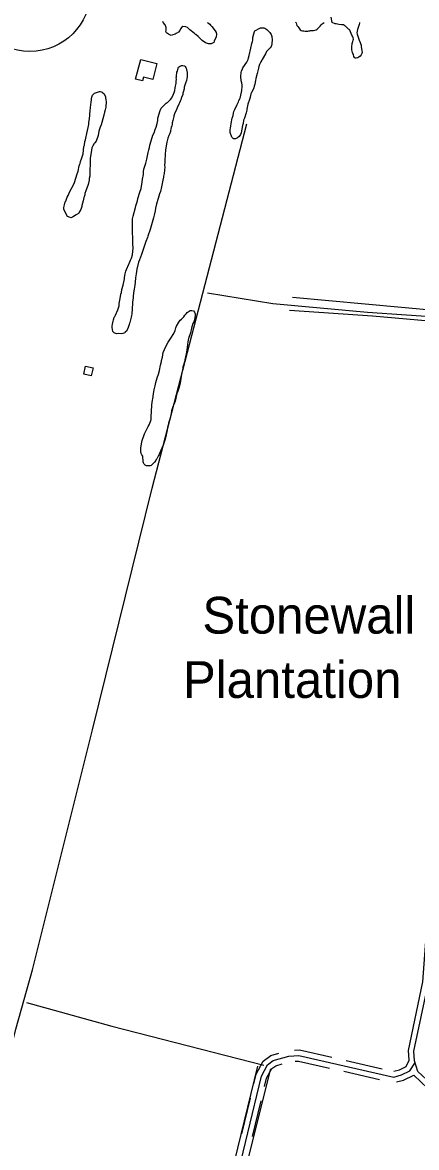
# Model space of a CAD drawing. Extents: x 3219052 to 3256913, y 800770 to 826146.
# Drawn here: x 3226073 to 3227146, y 808063 to 811124 of the extents above; entities that cross this region are included whole.
import ezdxf

# ---------------------------------------------------------------- set-up
doc = ezdxf.new("R2010")
doc.units = 0
for name, color, linetype in [('V-BLDG-IDEN', 7, 'Continuous'), ('V-BLDG-OTLN', 7, 'Continuous'), ('V-DTCH-CNTR', 7, 'Continuous'), ('V-ROAD-CNTR', 7, 'Continuous'), ('V-ROAD-IDEN', 7, 'Continuous'), ('V-SITE-VEGE', 7, 'Continuous'), ('V-TOPO-SHOR', 7, 'Continuous')]:
    doc.layers.add(name, color=color, linetype=linetype)

msp = doc.modelspace()

# ---------------------------------------------------------------- linework, layer by layer
at = {"layer": 'V-BLDG-OTLN'}
for points in [[(3226394.8, 811023.7), (3226438.8, 811012.4), (3226427.5, 810968.5), (3226402.5, 810974.9), (3226399.9, 810965.1), (3226381, 810970)], [(3226240, 810167.2), (3226244.8, 810189), (3226265.1, 810184.5), (3226260.2, 810162.7)]]:
    msp.add_lwpolyline(points, close=True, dxfattribs=at)
at = {"layer": 'V-DTCH-CNTR'}
for points in [[(3227330.5, 810312.8), (3227011.7, 810335.3), (3226754.5, 810358.6), (3226576.8, 810387.4)], [(3226084.2, 808457.1), (3226315.8, 808392.8), (3226730, 808286.8)]]:
    msp.add_lwpolyline(points, dxfattribs=at)
at = {"layer": 'V-ROAD-CNTR'}
for points in [[(3227125.2, 808301), (3227123.5, 808326.6), (3227162.9, 808514.1), (3227188.8, 808869.3), (3227230.8, 809334.5), (3227267.1, 809724.9), (3227293.3, 810001.1), (3227317.4, 810283.3), (3227336.1, 810572.3), (3227357.2, 810825.6), (3227369.4, 810939.1), (3227386.7, 811085.7), (3227387.5, 811139.6), (3227384.4, 811166.8), (3227386.4, 811205)], [(3227469, 806476.2), (3227483.2, 806550.6), (3227684.9, 807445.7), (3227820.4, 808029.8), (3227819.4, 808040.9), (3227815.8, 808053.5), (3227813.5, 808061.2), (3227794.2, 808073.8), (3227307.2, 808196.8), (3227184.6, 808236.8), (3227148.9, 808270.1), (3227140.4, 808298.5), (3227138.6, 808325.5), (3227177.8, 808512), (3227203.8, 808868.1), (3227245.7, 809333.1), (3227282, 809723.5), (3227308.2, 809999.7), (3227332.4, 810282.2), (3227351.1, 810571.2), (3227372.2, 810824.2), (3227384.3, 810937.4), (3227401.7, 811084.8), (3227402.5, 811140.3)], [(3226813.4, 808327.6), (3226826.8, 808328.3), (3226915.3, 808308.3)], [(3226218.8, 806182.7), (3226300.2, 806509.7), (3226437.6, 807074.5), (3226574.7, 807640.7), (3226723.5, 808257.3), (3226739.7, 808287.8), (3226755.8, 808299.3), (3226797.9, 808311.8), (3226825.5, 808313.2), (3227083.6, 808254.7), (3227105, 808260.4), (3227127.5, 808271.5), (3227141, 808292.1)], [(3226702.9, 808236.1), (3226709.4, 808262.7), (3226728.1, 808298), (3226749.1, 808313), (3226770.9, 808319.4)], [(3226815, 808297.7), (3226824.3, 808298.1), (3226908.7, 808279)], [(3226954.3, 808299.4), (3227051.8, 808277.3)], [(3227083.6, 808270.2), (3227099.7, 808274.5), (3227117.2, 808283.1), (3227125.2, 808301)], [(3226732.1, 808229.1), (3226737.6, 808252), (3226751.3, 808277.6), (3226762.5, 808285.6), (3226779.5, 808290.7)], [(3226947.7, 808270.2), (3227045.2, 808248)], [(3227091.4, 808241.2), (3227110.3, 808246.3), (3227137.9, 808259.9)], [(3227454.2, 806479), (3227468.6, 806553.7), (3227670.3, 807449), (3227805.2, 808030.9), (3227804.6, 808038.2), (3227801.4, 808049.3), (3227800.7, 808051.7), (3227788.1, 808059.9), (3227303, 808182.4), (3227176.8, 808223.5), (3227137.9, 808259.9)], [(3226670.1, 808100), (3226693.6, 808197.2)], [(3226699.3, 808093), (3226722.7, 808190.2)]]:
    msp.add_lwpolyline(points, dxfattribs=at)
at = {"layer": 'V-ROAD-IDEN'}
msp.add_circle((3226092.9, 811210), 165, dxfattribs=at)
at = {"layer": 'V-SITE-VEGE'}
for points in [[(3226575.8, 811124.4), (3226579.6, 811121.9), (3226582.5, 811119.4), (3226585.1, 811116.8), (3226588, 811113.4), (3226597.7, 811101.1), (3226599.8, 811096.5), (3226601.1, 811092.2), (3226601.1, 811090.1), (3226600.2, 811086.7), (3226599.8, 811084.6), (3226595.1, 811072.8), (3226593.4, 811069.8), (3226590, 811067.7), (3226587, 811066), (3226582.8, 811065.6), (3226579, 811066.1), (3226576.9, 811066.9), (3226573.9, 811067.8), (3226571.4, 811068.6), (3226562.5, 811075), (3226556.6, 811080.1), (3226551.1, 811085.6), (3226545.2, 811091.1), (3226542.7, 811092.4), (3226540.6, 811094.5), (3226528.8, 811104.3), (3226524.1, 811108.5), (3226522, 811110.2), (3226517.8, 811111.9), (3226509.3, 811113.2), (3226506.4, 811111.5), (3226503, 811106.5), (3226501.7, 811102.3), (3226497.9, 811098), (3226491.5, 811094.2), (3226488.5, 811092.1), (3226482.6, 811090), (3226477.5, 811088.8), (3226474.2, 811090.5), (3226470.4, 811092.2), (3226464.9, 811095.6), (3226463.2, 811099.4), (3226464, 811102.8), (3226464.1, 811110.8), (3226461.1, 811117.2), (3226456.1, 811124), (3226454.8, 811126.5)], [(3226916.4, 811123.8), (3226913, 811138.6)], [(3226952.3, 811113.6), (3226950.6, 811114.8), (3226948.1, 811117.4), (3226941.7, 811117.4), (3226933.7, 811118.3), (3226930.3, 811119.5), (3226926.5, 811120), (3226924.4, 811120.4), (3226916.4, 811123.8)], [(3226990.8, 811124), (3226990, 811121.9), (3226989.1, 811118.1), (3226984.8, 811104.6), (3226984, 811100.8), (3226983.5, 811095.7), (3226984, 811092.3), (3226985.6, 811086.8), (3226989.8, 811075.8), (3226991.9, 811069.4), (3226993.2, 811066.9), (3226994.9, 811062.7), (3226995.3, 811058.4), (3226996.1, 811052.5), (3226996.9, 811047.4), (3226997.3, 811041.9), (3226996.9, 811039.4), (3226994.8, 811036), (3226992.2, 811032.6), (3226988.8, 811029.3), (3226985.9, 811027.6), (3226981.6, 811027.2), (3226978.3, 811027.2), (3226976.6, 811028.9), (3226975.3, 811031.4), (3226973.6, 811036.5), (3226972.4, 811039.5), (3226971.5, 811042.4), (3226970.3, 811045.8), (3226969.9, 811049.2), (3226969.9, 811057.7), (3226970.3, 811067), (3226972.1, 811072), (3226972.9, 811076.3), (3226973.8, 811078.4), (3226973.4, 811082.2), (3226971.2, 811086.4), (3226969.1, 811089.8), (3226963.7, 811102.9), (3226962, 811104.6), (3226960.3, 811105.9), (3226959, 811107.6), (3226957.4, 811108.9), (3226954.4, 811112.3), (3226952.3, 811113.6)], [(3226453.2, 810893.4), (3226456.6, 810896.8), (3226460, 810900.6), (3226463.9, 810904.4), (3226466.4, 810906.5), (3226468.5, 810907.3), (3226470.2, 810908.6), (3226475.7, 810914.1), (3226479.1, 810919.1), (3226484.2, 810929.3), (3226485.5, 810933.9), (3226487.2, 810939.4), (3226488.9, 810946.6), (3226491.1, 810959.3), (3226491.5, 810963.5), (3226492, 810969.9), (3226491.6, 810973.2), (3226492, 810975.8), (3226492, 810977.9), (3226493.3, 810988.5), (3226495, 810991.9), (3226495.9, 810995.7), (3226498, 811002.4), (3226500.5, 811004.5), (3226503.9, 811006.2), (3226506.1, 811007), (3226509.4, 811007), (3226513.7, 811005.8), (3226515.4, 811004.5), (3226517.9, 811001.5), (3226518.7, 810999.4), (3226520.8, 810987.5), (3226521.6, 810979.1), (3226521.6, 810976.1), (3226520.7, 810971.9), (3226519, 810966.4), (3226516.5, 810959.2), (3226513.5, 810947.8), (3226513, 810943.6), (3226511.3, 810936.8), (3226509.6, 810931.7), (3226509.2, 810928.3), (3226506.2, 810919.5), (3226504.1, 810913.6), (3226502.4, 810910.2), (3226500.2, 810905.1), (3226498.5, 810902.2), (3226494.3, 810892), (3226490.9, 810884.4), (3226487.9, 810878.5), (3226485.3, 810869.6), (3226484.5, 810867.9), (3226482.3, 810857.4), (3226480.6, 810851), (3226480.2, 810846.8), (3226479.3, 810843), (3226477.6, 810837.9), (3226476.7, 810833.3), (3226475.9, 810829.9), (3226475.5, 810827.8), (3226472.9, 810819.7), (3226471.6, 810816.4), (3226468.6, 810809.2), (3226465.6, 810798.2), (3226464.3, 810788), (3226462.6, 810776.6), (3226462.2, 810774.5), (3226461.7, 810767.7), (3226460.9, 810763.5), (3226460, 810749.5), (3226460, 810744.5), (3226459.9, 810734.7), (3226460.4, 810730.9), (3226458.2, 810712.7), (3226456.5, 810705.6), (3226456.5, 810703.4), (3226454.7, 810695.4), (3226454.3, 810690.8), (3226451.3, 810676.4), (3226448.3, 810664.5), (3226446.2, 810657.4), (3226442.7, 810645.1), (3226437.6, 810630.7), (3226435.1, 810618.9), (3226433.8, 810611.3), (3226431.2, 810599.4), (3226429.9, 810592.7), (3226420.5, 810560.6), (3226414.1, 810542.4), (3226413.2, 810539), (3226409, 810528.4), (3226397, 810492.5), (3226391.5, 810478.6), (3226388.5, 810471.8), (3226384.6, 810452.4), (3226382.5, 810440.5), (3226380.7, 810429.1)], [(3226380.7, 810429.1), (3226379.9, 810417.3), (3226379, 810409.2), (3226376.8, 810398.7), (3226375.1, 810388.5), (3226374.2, 810378.8), (3226372.9, 810366.9), (3226372.5, 810364.8), (3226371.6, 810340.7), (3226370.7, 810336.1), (3226370.3, 810330.1), (3226369.4, 810326.8), (3226368.6, 810322.1), (3226365.1, 810307.7), (3226364.3, 810305.6), (3226363.4, 810302.2), (3226361.3, 810296.7), (3226360.4, 810294.2), (3226357.9, 810287.9), (3226356.6, 810284.9), (3226352.8, 810281.1), (3226351.1, 810279.8), (3226348.5, 810278.6), (3226346, 810277.8), (3226342.6, 810277.3), (3226334.2, 810277.4), (3226329.5, 810277), (3226327, 810277.8), (3226324.4, 810279.1), (3226322.3, 810279.9), (3226318.5, 810282.9), (3226316.9, 810294.3), (3226316.9, 810297.7), (3226317.7, 810303.2), (3226319.5, 810311.7), (3226320.7, 810315.1), (3226321.2, 810317.6), (3226322.9, 810321.8), (3226324.1, 810324.4), (3226325.8, 810327.3), (3226332.7, 810342.1), (3226336.1, 810353.1), (3226336.5, 810359), (3226337.4, 810364.1), (3226337.8, 810368.7), (3226339.5, 810378.5), (3226340.4, 810384.8), (3226342.1, 810389), (3226343.4, 810397.1), (3226346.8, 810409.3), (3226350.3, 810426.7), (3226350.3, 810428.8), (3226351.6, 810435.5), (3226352.8, 810439.8), (3226354.6, 810447), (3226356.3, 810451.6), (3226362.2, 810466), (3226363.1, 810468.5), (3226366.9, 810476.9), (3226369.9, 810482.9), (3226372, 810492.2), (3226373.8, 810511.2), (3226373.4, 810520.9), (3226373, 810527.7), (3226373, 810543.8), (3226372.6, 810547.2), (3226372.3, 810563.2), (3226372.3, 810584.4), (3226372.8, 810589.5), (3226374.1, 810597.1), (3226380.9, 810620.3), (3226381.8, 810625.4), (3226385.6, 810638.5), (3226387.3, 810644.8), (3226392.5, 810662.2), (3226395.9, 810671.9), (3226398.5, 810689.7), (3226399.3, 810697.7), (3226401.9, 810710.8), (3226402.4, 810718.4), (3226403.2, 810724.8), (3226404.9, 810730.7), (3226408.3, 810740.8), (3226411.8, 810751.8), (3226413.9, 810765.3), (3226415.2, 810770), (3226416.9, 810777.6), (3226418.6, 810783.5), (3226419.9, 810789.9), (3226420.8, 810792.8), (3226428, 810817.3), (3226431, 810823.7), (3226434, 810832.5), (3226437, 810839.3), (3226440, 810849.4), (3226441.7, 810857.1), (3226441.3, 810863.8), (3226447.7, 810884.1), (3226448.6, 810886.2), (3226450.7, 810890.5), (3226453.2, 810893.4)], [(3226437.1, 809934.7), (3226435.8, 809932.4), (3226432, 809927.4), (3226425.2, 809920.1), (3226423.1, 809919), (3226420.1, 809918), (3226416.3, 809917.3), (3226414, 809917.3), (3226410.5, 809918.1), (3226407.2, 809919.9), (3226404.2, 809922.6), (3226401.9, 809925.7), (3226401.4, 809928.7), (3226400.7, 809944.4), (3226397.4, 809947.9), (3226395.7, 809951.5), (3226394.9, 809955.5), (3226394.7, 809966.1), (3226397.3, 809978), (3226399.1, 809986.6), (3226403.9, 810002), (3226405, 810004.5), (3226414.9, 810024.7), (3226417.4, 810029.2), (3226421.2, 810038.1), (3226422.8, 810043.9), (3226423.5, 810052.5), (3226423.8, 810064.6), (3226425.4, 810084), (3226426.2, 810089.6), (3226427, 810096.4), (3226427.7, 810099.9), (3226428.5, 810106.3), (3226429.5, 810114.8), (3226431.6, 810124.4), (3226433.9, 810135), (3226435.5, 810144.6), (3226439.8, 810157.3), (3226442.8, 810167.1), (3226445.7, 810177.5), (3226448.7, 810191.3), (3226451.3, 810201.7), (3226451.8, 810204.7), (3226453.9, 810213.6), (3226456.2, 810225.7), (3226459.2, 810234.5), (3226464.6, 810246.4), (3226469.1, 810254.4), (3226470.9, 810257.2), (3226477, 810265.3), (3226485.1, 810278.1), (3226488.7, 810286), (3226490.5, 810292.8), (3226492.5, 810298.1), (3226498.4, 810308.9), (3226502.2, 810314), (3226505.7, 810317), (3226512.1, 810323), (3226515.3, 810327.3), (3226518.4, 810330.9), (3226520.9, 810334.6), (3226526.5, 810338.9), (3226529.5, 810340.4), (3226534.3, 810340.7), (3226538.1, 810339.6), (3226540.9, 810336.1), (3226542.9, 810331.5), (3226543.1, 810329), (3226542.1, 810318.7), (3226541.6, 810316.6), (3226540.6, 810313.3), (3226539, 810309.6), (3226537, 810305), (3226534.5, 810298.5), (3226532.9, 810292.7), (3226530.6, 810280), (3226525.3, 810264.6), (3226522.7, 810255.5), (3226519.9, 810233.1), (3226519.6, 810226.8), (3226516.5, 810214.6), (3226515.2, 810207.3), (3226515.2, 810203.3), (3226511.1, 810191.4), (3226509.6, 810187.4), (3226509.1, 810184.3), (3226508.3, 810178.3), (3226506, 810166.7), (3226501.9, 810142.2), (3226499.8, 810131.8), (3226498.6, 810129), (3226495.5, 810120.5), (3226493.5, 810114.1), (3226488.9, 810093.9), (3226482.5, 810078.3), (3226480.5, 810072.7), (3226478.9, 810067.4), (3226477.9, 810059.1), (3226474.1, 810044.7), (3226470.5, 810033.6), (3226469.2, 810028.6)], [(3226469.2, 810028.6), (3226467.9, 810021.7), (3226466.4, 810014.9), (3226462.3, 809993.7), (3226460.5, 809987.4), (3226455.6, 809974), (3226448.3, 809957.4), (3226445.7, 809951.1), (3226445, 809948.8), (3226443.4, 809945.5), (3226442.4, 809943.8), (3226440.9, 809940.7), (3226438.3, 809936.4), (3226437.1, 809934.7)]]:
    msp.add_lwpolyline(points, dxfattribs=at)
for points in [[(3226705.2, 811101.2), (3226718.7, 811108.8), (3226720.9, 811109.2), (3226730.2, 811109.2), (3226733.1, 811108.3), (3226738.2, 811104.9), (3226746.2, 811096.8), (3226749.6, 811090.9), (3226751.3, 811086.3), (3226752.9, 811076.9), (3226752.9, 811074.4), (3226752, 811069.8), (3226751.6, 811065.5), (3226750.8, 811061.3), (3226749.5, 811058.8), (3226746.9, 811055.4), (3226742.3, 811050.3), (3226737.6, 811044.8), (3226734.6, 811038.9), (3226725.7, 811023.7), (3226724.4, 811021.2), (3226721.4, 811016.5), (3226718, 811009.8), (3226716.3, 811004.3), (3226715, 810999.6), (3226712, 810985.3), (3226708.6, 810971.3), (3226707.7, 810966.2), (3226705.6, 810956.5), (3226703.9, 810951), (3226702.6, 810946.4), (3226699.6, 810939.6), (3226696.6, 810933.7), (3226694.9, 810929.5), (3226692.4, 810920.6), (3226691.1, 810914.2), (3226686.8, 810902), (3226685.9, 810897.3), (3226684.7, 810892.7), (3226683.8, 810888.5), (3226683.8, 810885.5), (3226681.7, 810878.3), (3226677, 810863.5), (3226674.8, 810858), (3226673.5, 810849.2), (3226671.8, 810844.1), (3226668.4, 810824.2), (3226666.2, 810819.1), (3226662.4, 810814.1), (3226657.8, 810810.3), (3226652.7, 810807.8), (3226647.6, 810807.8), (3226644.6, 810809.9), (3226642.5, 810812.4), (3226637.9, 810824.3), (3226638.4, 810832.3), (3226639.2, 810837.4), (3226639.7, 810841.6), (3226640.9, 810848.8), (3226644, 810863.6), (3226646.1, 810871.2), (3226647.4, 810877.6), (3226648.7, 810881.4), (3226650.8, 810886.9), (3226657.6, 810900.8), (3226661, 810908), (3226662.3, 810911.4), (3226665.3, 810917.7), (3226666.6, 810921.9), (3226670.4, 810938.9), (3226671.3, 810949.4), (3226670.9, 810953.7), (3226669.6, 810960), (3226668.4, 810965.5), (3226667.1, 810976.9), (3226668.5, 810987.5), (3226669.3, 810991.7), (3226671.9, 810997.7), (3226672.7, 811000.6), (3226683.3, 811016.2), (3226687.2, 811023.4), (3226688, 811027.6), (3226689.7, 811034), (3226694.5, 811053.9), (3226697.5, 811067), (3226698.7, 811072), (3226699.6, 811076.3), (3226700, 811081.3), (3226700.1, 811083.5), (3226702.6, 811092.8), (3226704.8, 811099.1)], [(3226185.5, 810615.3), (3226185.5, 810621), (3226187, 810628), (3226189.1, 810635.8), (3226190.6, 810637.9), (3226194.1, 810648.5), (3226197, 810653.4), (3226201.3, 810661.9), (3226212.7, 810683.8), (3226214.1, 810688.7), (3226218.4, 810700), (3226219.1, 810702.8), (3226221.3, 810709.1), (3226224.1, 810719.7), (3226227, 810733.9), (3226227.8, 810736.7), (3226229.9, 810740.2), (3226230.6, 810745.8), (3226233.5, 810752.9), (3226237.8, 810766.3), (3226240, 810786.8), (3226241.4, 810790.3), (3226242.9, 810800.2), (3226244.3, 810804.4), (3226245, 810809.4), (3226247.9, 810822.1), (3226253.7, 810846.1), (3226253.7, 810851.7), (3226255.2, 810861.6), (3226255.9, 810871.5), (3226257.4, 810885.6), (3226258.1, 810890.6), (3226258.1, 810892.7), (3226259.6, 810907.5), (3226260.4, 810913.9), (3226260.4, 810916), (3226261.8, 810920.9), (3226262.5, 810923.1), (3226263.2, 810925.9), (3226268.9, 810931.5), (3226271.8, 810932.9), (3226279.5, 810935.7), (3226282.4, 810936.4), (3226284.5, 810936.4), (3226289.4, 810934.3), (3226291.5, 810932.8), (3226295.1, 810930), (3226299.3, 810921.5), (3226299.2, 810919.4), (3226299.9, 810914.4), (3226299.9, 810912.3), (3226300.6, 810908.8), (3226300.6, 810905.2), (3226299.9, 810896.8), (3226299.8, 810893.9), (3226297.7, 810886.2), (3226296.2, 810879.8), (3226294.8, 810872), (3226289, 810851.6), (3226286.9, 810845.9), (3226284.8, 810839.6), (3226281.2, 810828.3), (3226279, 810816.3), (3226273.3, 810801.5), (3226269.7, 810796.5), (3226267.6, 810794.4), (3226264, 810788.1), (3226261.9, 810783.2), (3226259.7, 810770.5), (3226257.5, 810754.9), (3226257.5, 810752.1), (3226256.8, 810745), (3226256.6, 810716.1), (3226255.9, 810712.5), (3226255.9, 810706.2), (3226254.4, 810699.1), (3226254.4, 810694.9), (3226251.5, 810683.6), (3226245.8, 810665.9), (3226242.9, 810658.9), (3226242.2, 810655.3), (3226240.8, 810649.7), (3226240.1, 810647.6), (3226237.9, 810639.1), (3226234.3, 810625.7), (3226234.3, 810623.6), (3226231.4, 810615.1), (3226229.3, 810610.9), (3226225, 810604.6), (3226219.4, 810600.3), (3226211.6, 810596.1), (3226208.7, 810594), (3226204.5, 810592.6), (3226202.4, 810593.4), (3226195.3, 810596.2)]]:
    msp.add_lwpolyline(points, close=True, dxfattribs=at)
at = {"layer": 'V-TOPO-SHOR'}
for points in [[(3226815.8, 811125.1), (3226818.3, 811122.7), (3226818.6, 811119.7), (3226819.7, 811115.5), (3226822.1, 811112.9), (3226825.3, 811109.7), (3226827.1, 811106.7), (3226829.3, 811104.4), (3226832, 811102.6), (3226834.9, 811101.5), (3226839.2, 811100.9), (3226842.9, 811100.4), (3226846.1, 811100.4), (3226849.6, 811100.8), (3226852.7, 811101), (3226855.2, 811101.4), (3226857.3, 811101.8), (3226860.7, 811101.9), (3226865.5, 811102.5), (3226869.2, 811103.3), (3226872.4, 811104.1), (3226875.4, 811105.9), (3226880.1, 811110.2), (3226883.1, 811113.7), (3226885.9, 811117.8), (3226888.3, 811119.9), (3226889.2, 811120.6), (3226891.6, 811122.5), (3226894.4, 811124.1)], [(3225549.2, 806366.9), (3225596.8, 806553.9), (3225755.5, 807191), (3225889.5, 807722.8), (3226054.8, 808384.7), (3226100.2, 808546.3), (3226263.9, 809199.2), (3226425.5, 809856.9), (3226684, 810848.7)], [(3226807.7, 810376.3), (3227302.8, 810331.6), (3227310.5, 810331.6), (3227315.7, 810339.3), (3227320.8, 810341.9), (3227326.2, 810480.4)], [(3227179.6, 810311.4), (3227025.7, 810324.5), (3226799.9, 810340.4)], [(3226712.5, 808283.8), (3226468.7, 807284.1), (3226409.4, 807045.7)], [(3226445.4, 807033.3), (3226483.3, 807191.4), (3226602.9, 807694.8), (3226749.1, 808277.4)]]:
    msp.add_lwpolyline(points, dxfattribs=at)

# ---------------------------------------------------------------- texts
at = {"layer": 'V-BLDG-IDEN'}
for s, p in [('Stonewall', (3226562.6, 809461.2)), ('Plantation', (3226509.8, 809286.2))]:
    msp.add_text(s, height=100, dxfattribs=at).set_placement(p)

doc.saveas('drawing.dxf')
